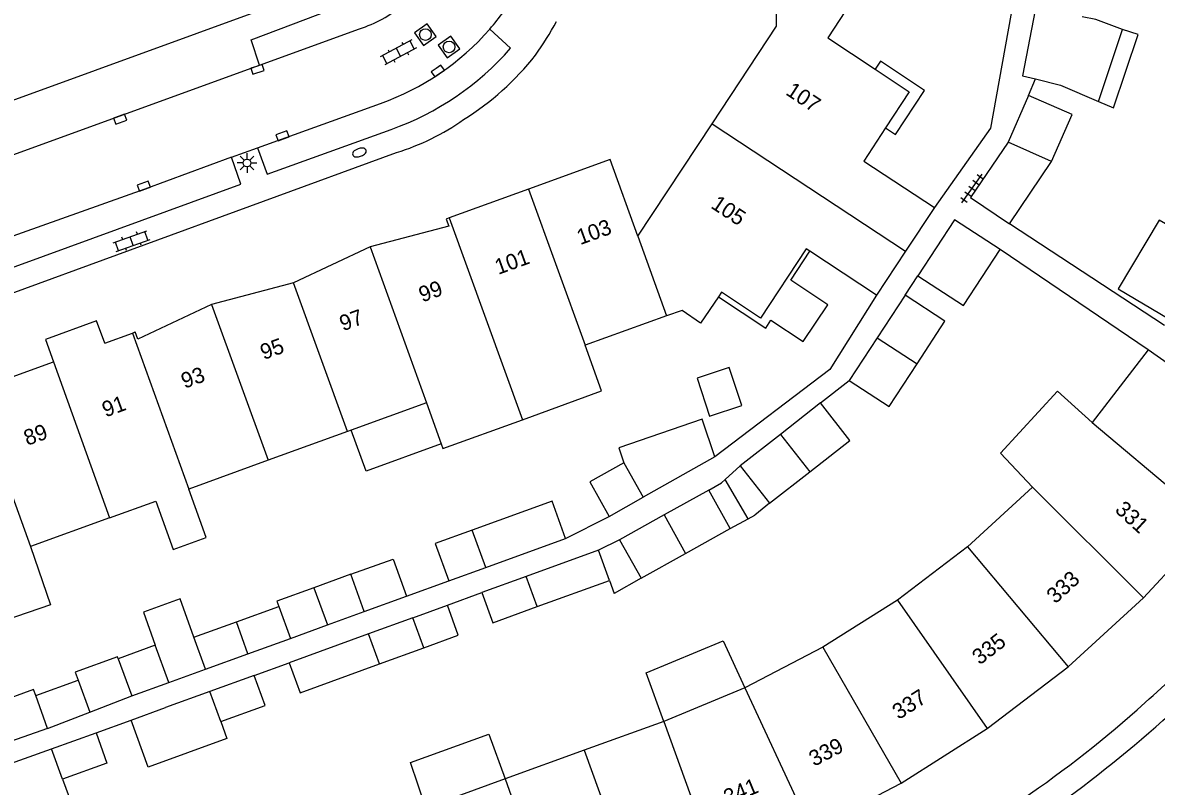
# Model space of a CAD drawing. Extents: x 124000 to 128010, y 398999 to 403000.
# Drawn here: x 127523.2 to 127595.8, y 399602.5 to 399651.4 of the extents above; entities that cross this region are included whole.
import ezdxf

# ---------------------------------------------------------------- set-up
doc = ezdxf.new("R2010")
doc.units = 0
for name, color, linetype in [('gg-afsc-erfafscheiding', 7, 'Continuous'), ('gg-anno-huisnummerreeks BGT', 7, 'Continuous'), ('gg-bbg-bijgebouw', 7, 'Continuous'), ('gg-bbg-gedigitaliseerde bebouwing', 7, 'Continuous'), ('gg-bbg-gedigitaliseerde bijgebouw', 7, 'Continuous'), ('gg-bbg-hoofdgebouw', 7, 'Continuous'), ('gg-bbg-luifel en loopbrug', 7, 'Continuous'), ('gg-bbg-tussenscheiding', 7, 'Continuous'), ('gg-knt-verharding', 7, 'Continuous'), ('gg-knt-verharding nz', 7, 'Continuous'), ('gt-symb-brandkraan', 7, 'Continuous'), ('gt-symb-klinker verharding', 7, 'Continuous'), ('gt-symb-kolk', 7, 'Continuous'), ('gt-symb-lichtmast', 7, 'Continuous'), ('gt-symb-rioolschacht', 7, 'Continuous'), ('gt-symb-tegel verharding', 7, 'Continuous')]:
    doc.layers.add(name, color=color, linetype=linetype)

# ---------------------------------------------------------------- blocks, each defined once
blk = doc.blocks.new('gt0-RS')
at = {"layer": 'gt-symb-rioolschacht'}
blk.add_lwpolyline([(-0.5, -0.5), (0.5, -0.5), (0.5, 0.5), (-0.5, 0.5)], close=True, dxfattribs=at)
blk.add_circle((0, 0), 0.375, dxfattribs=at)
blk = doc.blocks.new('gt0-KOLK')
at = {"layer": 'gt-symb-kolk'}
blk.add_lwpolyline([(0, 0), (0.375, 0), (0.375, 0.4), (-0.375, 0.4), (-0.375, 0), (0, 0)], dxfattribs=at)
blk = doc.blocks.new('gt0-BR')
at = {"layer": 'gt-symb-brandkraan'}
for centre, radius, start, end in [((-0.244, 0), 0.206, 107.56694, 252.43307), ((0.599, -2.664), 3, 106.89205, 107.56694), ((0, -0.691), 0.938, 73.10799, 106.89205), ((-0.599, -2.664), 3, 72.43309, 73.10799), ((0.244, 0), 0.206, 287.56695, 72.43309), ((0.599, 2.664), 3, 252.43307, 253.10797), ((0, 0.691), 0.938, 253.10797, 286.89206), ((-0.599, 2.664), 3, 286.89206, 287.56695)]:
    blk.add_arc(centre, radius, start, end, dxfattribs=at)
blk = doc.blocks.new('gt0-KL1')
at = {"layer": 'gt-symb-klinker verharding'}
for p, q in [((-1.15, 0.3), (1.15, 0.3)), ((-1, -0.3), (-1, 0.3)), ((-0.5, 0.3), (-0.5, 0.45)), ((0, -0.3), (0, 0.3)), ((0.5, 0.3), (0.5, 0.45)), ((1, -0.3), (1, 0.3)), ((-1.15, -0.3), (1.15, -0.3)), ((-0.5, -0.45), (-0.5, -0.3)), ((0.5, -0.45), (0.5, -0.3))]:
    blk.add_line(p, q, dxfattribs=at)
blk = doc.blocks.new('gt0-TEG1')
at = {"layer": 'gt-symb-tegel verharding'}
for p, q in [((-1.125, 0), (1.125, 0)), ((-0.9, -0.25), (-0.9, 0.25)), ((-0.45, -0.25), (-0.45, 0.25)), ((0, -0.25), (0, 0.25)), ((0.45, -0.25), (0.45, 0.25)), ((0.9, -0.25), (0.9, 0.25))]:
    blk.add_line(p, q, dxfattribs=at)
blk = doc.blocks.new('gt0-LMAST')
at = {"layer": 'gt-symb-lichtmast'}
for p, q in [((-0.182, 0.173), (-0.447, 0.438)), ((-0.005, 0.246), (-0.005, 0.621)), ((0.172, 0.173), (0.437, 0.438)), ((-0.255, -0.004), (-0.63, -0.004)), ((-0.182, -0.181), (-0.447, -0.446)), ((-0.005, -0.254), (-0.005, -0.629)), ((0.437, -0.446), (0.172, -0.181)), ((0.245, -0.004), (0.62, -0.004))]:
    blk.add_line(p, q, dxfattribs=at)
blk.add_circle((-0.005, -0.004), 0.25, dxfattribs=at)

msp = doc.modelspace()

# ---------------------------------------------------------------- linework, layer by layer
at = {"layer": 'gg-afsc-erfafscheiding'}
for p, q in [((127587.667, 399646.75), (127588.1, 399647.805)), ((127596.363, 399631.993), (127586.43, 399638.517)), ((127595.331, 399630.448), (127585.84, 399636.87)), ((127579.75, 399633.946), (127580.565, 399635.194)), ((127574.339, 399627.044), (127576.175, 399628.469)), ((127558.004, 399618.357), (127560.788, 399619.766)), ((127547.815, 399614.653), (127550.523, 399615.634)), ((127550.426, 399614.076), (127552.641, 399614.882)), ((127538.055, 399609.574), (127540.295, 399610.391)), ((127527.917, 399605.889), (127530.171, 399606.709))]:
    msp.add_line(p, q, dxfattribs=at)
for points in [[(127586.932, 399656.173), (127586.714, 399652.987), (127585.223, 399644.649), (127581.63, 399639.566)], [(127577.917, 399633.939), (127574.934, 399629.183), (127567.571, 399623.588)]]:
    msp.add_lwpolyline(points, dxfattribs=at)
at = {"layer": 'gg-bbg-bijgebouw'}
msp.add_line((127524.815, 399606.186), (127522.433, 399605.34), dxfattribs=at)
at = {"layer": 'gg-bbg-gedigitaliseerde bebouwing'}
for p, q in [((127581.63, 399639.566), (127579.778, 399636.76)), ((127577.917, 399633.939), (127573.652, 399636.757)), ((127579.778, 399636.76), (127577.917, 399633.939)), ((127564.469, 399632.627), (127559.25, 399630.733)), ((127595.331, 399630.448), (127591.746, 399625.788)), ((127549.084, 399627.044), (127544.267, 399625.296)), ((127549.084, 399627.044), (127550.038, 399624.414)), ((127544.021, 399625.207), (127538.948, 399623.366)), ((127544.267, 399625.296), (127544.021, 399625.207)), ((127538.948, 399623.366), (127533.856, 399621.519)), ((127587.912, 399621.634), (127583.746, 399617.828)), ((127528.783, 399619.678), (127523.711, 399617.837)), ((127583.746, 399617.828), (127579.26, 399614.397)), ((127579.26, 399614.397), (127574.492, 399611.381)), ((127574.492, 399611.381), (127569.489, 399608.784)), ((127569.489, 399608.784), (127564.285, 399606.626)), ((127564.285, 399606.626), (127559.19, 399604.779)), ((127559.19, 399604.779), (127554.123, 399602.943)), ((127554.123, 399602.943), (127549.038, 399601.1))]:
    msp.add_line(p, q, dxfattribs=at)
for points in [[(127576.291, 399652.715), (127574.806, 399650.437), (127577.844, 399648.428)], [(127577.844, 399648.428), (127580.023, 399646.987), (127578.505, 399644.666)], [(127578.505, 399644.666), (127577.113, 399642.537), (127581.63, 399639.566)], [(127573.652, 399636.757), (127573.414, 399636.914), (127570.48, 399632.48), (127567.988, 399634.13), (127567.791, 399633.84)], [(127567.791, 399633.84), (127566.645, 399632.15), (127565.462, 399632.959), (127564.469, 399632.627)], [(127555.236, 399625.967), (127560.311, 399627.808), (127559.25, 399630.733)], [(127587.912, 399621.634), (127585.863, 399623.825), (127589.518, 399627.786), (127591.746, 399625.788)], [(127550.038, 399624.414), (127550.145, 399624.12), (127555.236, 399625.967)], [(127528.783, 399619.678), (127531.743, 399620.752), (127532.868, 399617.65), (127534.982, 399618.417), (127533.856, 399621.519)], [(127523.711, 399617.837), (127524.992, 399614.105), (127519.879, 399612.35), (127518.628, 399615.993)]]:
    msp.add_lwpolyline(points, dxfattribs=at)
at = {"layer": 'gg-bbg-gedigitaliseerde bijgebouw'}
for p, q in [((127588.075, 399652.203), (127587.27, 399648.005)), ((127592.141, 399646.364), (127593.677, 399650.978)), ((127587.27, 399648.005), (127588.1, 399647.805)), ((127587.667, 399646.75), (127586.348, 399643.751)), ((127586.348, 399643.751), (127583.945, 399640.197)), ((127586.43, 399638.517), (127589.139, 399642.523)), ((127583.945, 399640.197), (127586.43, 399638.517)), ((127579.75, 399633.946), (127577.963, 399631.208)), ((127577.963, 399631.208), (127576.175, 399628.469)), ((127574.339, 399627.044), (127571.766, 399625.025)), ((127571.766, 399625.025), (127569.192, 399623.006)), ((127567.571, 399623.588), (127562.974, 399620.998)), ((127569.192, 399623.006), (127571.074, 399620.607)), ((127571.074, 399620.607), (127573.645, 399622.624)), ((127567.175, 399621.46), (127564.318, 399619.871)), ((127568.55, 399618.984), (127567.175, 399621.46)), ((127560.788, 399619.766), (127562.974, 399620.998)), ((127564.318, 399619.871), (127561.459, 399618.277)), ((127552.891, 399616.496), (127558.004, 399618.357)), ((127565.693, 399617.393), (127568.55, 399618.984)), ((127560.105, 399617.596), (127555.482, 399615.915)), ((127560.805, 399615.667), (127560.105, 399617.596)), ((127561.459, 399618.277), (127562.838, 399615.802)), ((127562.838, 399615.802), (127565.693, 399617.393)), ((127550.523, 399615.634), (127552.891, 399616.496)), ((127544.24, 399616.058), (127541.881, 399615.201)), ((127545.107, 399613.672), (127544.24, 399616.058)), ((127555.482, 399615.915), (127552.641, 399614.882)), ((127556.182, 399613.988), (127560.805, 399615.667)), ((127539.628, 399614.001), (127540.372, 399611.952)), ((127542.747, 399612.815), (127545.107, 399613.672)), ((127548.211, 399613.27), (127545.372, 399612.238)), ((127548.911, 399611.344), (127548.211, 399613.27)), ((127540.372, 399611.952), (127542.747, 399612.815)), ((127534.924, 399609.974), (127534.193, 399612.025)), ((127545.372, 399612.238), (127540.295, 399610.391)), ((127531.716, 399611.509), (127529.342, 399610.646)), ((127546.073, 399610.312), (127548.911, 399611.344)), ((127529.342, 399610.646), (127530.209, 399608.26)), ((127532.574, 399609.12), (127534.924, 399609.974)), ((127538.055, 399609.574), (127535.217, 399608.543)), ((127530.209, 399608.26), (127532.574, 399609.12)), ((127524.815, 399606.186), (127524.052, 399608.289)), ((127535.217, 399608.543), (127532.38, 399607.512)), ((127530.171, 399606.709), (127532.38, 399607.512)), ((127525.074, 399604.872), (127527.917, 399605.889)), ((127519.503, 399602.878), (127525.074, 399604.872))]:
    msp.add_line(p, q, dxfattribs=at)
for points in [[(127593.677, 399650.978), (127591.962, 399651.619), (127591.094, 399651.777)], [(127588.1, 399647.805), (127589.718, 399647.415), (127592.141, 399646.364)], [(127589.139, 399642.523), (127590.459, 399645.524), (127587.667, 399646.75)], [(127585.84, 399636.87), (127582.91, 399638.784), (127580.565, 399635.194)], [(127580.565, 399635.194), (127583.495, 399633.28), (127585.84, 399636.87)], [(127580.516, 399629.541), (127582.303, 399632.279), (127579.75, 399633.946)], [(127566.421, 399628.617), (127567.229, 399626.189), (127569.294, 399626.877), (127568.485, 399629.305), (127566.421, 399628.617)], [(127576.175, 399628.469), (127578.729, 399626.804), (127580.516, 399629.541)], [(127573.645, 399622.624), (127576.218, 399624.642), (127574.339, 399627.044)], [(127567.571, 399623.588), (127566.746, 399625.99), (127561.408, 399624.158), (127561.733, 399623.212)], [(127561.733, 399623.212), (127559.545, 399621.98), (127560.788, 399619.766)], [(127558.004, 399618.357), (127557.137, 399620.743), (127552.02, 399618.884)], [(127552.02, 399618.884), (127549.651, 399618.023), (127550.523, 399615.634)], [(127541.881, 399615.201), (127539.506, 399614.338), (127539.628, 399614.001)], [(127552.641, 399614.882), (127553.346, 399612.956), (127556.182, 399613.988)], [(127534.193, 399612.025), (127533.319, 399614.476), (127530.955, 399613.627), (127531.716, 399611.509)], [(127540.295, 399610.391), (127540.995, 399608.465), (127546.073, 399610.312)], [(127535.917, 399606.618), (127538.755, 399607.65), (127538.055, 399609.574)], [(127524.052, 399608.289), (127523.912, 399608.674), (127521.553, 399607.817)], [(127535.917, 399606.618), (127536.309, 399605.54), (127531.263, 399603.704), (127530.171, 399606.709)], [(127527.917, 399605.889), (127528.617, 399603.963), (127525.779, 399602.931)], [(127525.779, 399602.931), (127526.346, 399601.37), (127520.778, 399599.355)]]:
    msp.add_lwpolyline(points, dxfattribs=at)
at = {"layer": 'gg-bbg-hoofdgebouw'}
for p, q in [((127562.627, 399637.732), (127567.383, 399644.927)), ((127555.62, 399640.733), (127550.552, 399638.893)), ((127550.552, 399638.893), (127550.34, 399638.816)), ((127545.473, 399637.042), (127540.563, 399634.732)), ((127540.563, 399634.732), (127535.32, 399633.356)), ((127528.484, 399630.879), (127530.251, 399631.521)), ((127530.251, 399631.521), (127530.435, 399631.588)), ((127603.555, 399624.633), (127595.331, 399630.448)), ((127520.115, 399627.84), (127525.192, 399629.684)), ((127595.027, 399614.542), (127599.411, 399619.311)), ((127590.189, 399610.135), (127595.027, 399614.542)), ((127585.01, 399606.172), (127590.189, 399610.135)), ((127579.5, 399602.667), (127585.01, 399606.172)), ((127573.728, 399599.679), (127579.5, 399602.667))]:
    msp.add_line(p, q, dxfattribs=at)
for points in [[(127567.383, 399644.927), (127571.523, 399651.19), (127571.514, 399652.486)], [(127562.627, 399637.732), (127560.857, 399642.635), (127555.62, 399640.733)], [(127550.34, 399638.816), (127550.514, 399638.372), (127545.473, 399637.042)], [(127535.32, 399633.356), (127530.592, 399631.137), (127530.435, 399631.588)], [(127528.484, 399630.879), (127527.952, 399632.308), (127524.671, 399631.1), (127525.192, 399629.684)]]:
    msp.add_lwpolyline(points, dxfattribs=at)
at = {"layer": 'gg-bbg-luifel en loopbrug'}
for p, q in [((127568.225, 399622.128), (127569.192, 399623.006)), ((127569.689, 399619.618), (127568.225, 399622.128)), ((127571.074, 399620.607), (127570.119, 399619.858)), ((127569.689, 399619.618), (127570.119, 399619.858)), ((127568.55, 399618.984), (127569.689, 399619.618)), ((127561.459, 399618.277), (127560.105, 399617.596)), ((127560.805, 399615.667), (127561.106, 399614.837)), ((127562.838, 399615.802), (127561.106, 399614.837)), ((127545.107, 399613.672), (127547.815, 399614.653)), ((127536.911, 399613.013), (127539.628, 399614.001)), ((127548.211, 399613.27), (127550.426, 399614.076)), ((127534.193, 399612.025), (127536.911, 399613.013)), ((127537.648, 399610.963), (127536.911, 399613.013)), ((127537.648, 399610.963), (127540.372, 399611.952)), ((127534.924, 399609.974), (127537.648, 399610.963)), ((127524.052, 399608.289), (127526.767, 399609.276)), ((127526.767, 399609.276), (127527.512, 399607.223)), ((127527.512, 399607.223), (127530.209, 399608.26)), ((127524.815, 399606.186), (127527.512, 399607.223))]:
    msp.add_line(p, q, dxfattribs=at)
for points in [[(127592.141, 399646.364), (127593.112, 399645.943), (127594.678, 399650.645), (127593.677, 399650.978)], [(127578.505, 399644.666), (127579.131, 399644.251), (127580.997, 399647.069), (127578.179, 399648.935), (127577.844, 399648.428)], [(127596.438, 399638.515), (127596.038, 399638.755), (127593.405, 399634.358), (127596.639, 399632.421)], [(127567.791, 399633.84), (127570.825, 399631.831), (127571.16, 399632.336), (127573.225, 399630.968), (127574.793, 399633.336), (127572.425, 399634.903), (127573.652, 399636.757)], [(127550.038, 399624.414), (127545.221, 399622.667), (127544.267, 399625.296)], [(127567.175, 399621.46), (127567.985, 399621.91), (127568.225, 399622.128)], [(127544.24, 399616.058), (127546.958, 399617.036), (127547.815, 399614.653)], [(127548.911, 399611.344), (127551.126, 399612.15), (127550.426, 399614.076)], [(127564.285, 399606.626), (127563.156, 399609.738), (127568.092, 399611.784), (127569.489, 399608.784)], [(127529.342, 399610.646), (127529.294, 399610.779), (127526.579, 399609.794), (127526.767, 399609.276)], [(127549.038, 399601.1), (127548.059, 399603.996), (127553.081, 399605.817), (127554.123, 399602.943)]]:
    msp.add_lwpolyline(points, dxfattribs=at)
at = {"layer": 'gg-bbg-tussenscheiding'}
for p, q in [((127567.383, 399644.927), (127579.778, 399636.76)), ((127589.139, 399642.523), (127586.348, 399643.751)), ((127555.62, 399640.733), (127559.25, 399630.733)), ((127550.552, 399638.893), (127555.236, 399625.967)), ((127562.627, 399637.732), (127564.469, 399632.627)), ((127545.473, 399637.042), (127549.084, 399627.044)), ((127544.021, 399625.207), (127540.563, 399634.732)), ((127535.32, 399633.356), (127538.948, 399623.366)), ((127530.251, 399631.521), (127533.856, 399621.519)), ((127577.963, 399631.208), (127580.516, 399629.541)), ((127525.192, 399629.684), (127528.783, 399619.678)), ((127520.115, 399627.84), (127523.711, 399617.837)), ((127591.746, 399625.788), (127599.411, 399619.311)), ((127571.766, 399625.025), (127573.645, 399622.624)), ((127561.733, 399623.212), (127562.974, 399620.998)), ((127587.912, 399621.634), (127595.027, 399614.542)), ((127564.318, 399619.871), (127565.693, 399617.393)), ((127552.891, 399616.496), (127552.02, 399618.884)), ((127583.746, 399617.828), (127590.189, 399610.135)), ((127556.182, 399613.988), (127555.482, 399615.915)), ((127541.881, 399615.201), (127542.747, 399612.815)), ((127579.26, 399614.397), (127585.01, 399606.172)), ((127546.073, 399610.312), (127545.372, 399612.238)), ((127532.574, 399609.12), (127531.716, 399611.509)), ((127574.492, 399611.381), (127579.5, 399602.667)), ((127535.917, 399606.618), (127535.217, 399608.543)), ((127569.489, 399608.784), (127573.728, 399599.679)), ((127564.285, 399606.626), (127567.709, 399597.191)), ((127525.779, 399602.931), (127525.074, 399604.872)), ((127559.19, 399604.779), (127562.606, 399595.339)), ((127554.123, 399602.943), (127557.541, 399593.5))]:
    msp.add_line(p, q, dxfattribs=at)
at = {"layer": 'gg-knt-verharding'}
for p, q in [((127504.934, 399640.025), (127542.548, 399653.717)), ((127554.482, 399649.768), (127553.15, 399651.001)), ((127521.62, 399642.592), (127538.395, 399648.678)), ((127508.927, 399629.105), (127547.171, 399643.085)), ((127536.608, 399642.784), (127538.266, 399643.39))]:
    msp.add_line(p, q, dxfattribs=at)
for points in [[(127538.395, 399648.678), (127537.857, 399650.317), (127543.892, 399652.592)], [(127538.266, 399643.39), (127538.887, 399641.704), (127546.819, 399644.559)], [(127509.452, 399632.864), (127510.074, 399631.165), (127537.192, 399641.055), (127536.608, 399642.784)]]:
    msp.add_lwpolyline(points, dxfattribs=at)
for centre, radius, start, end in [((127541.594, 399660.869), 15.196, 319.50382, 330.0728), ((127533.639, 399664.96), 27.343, 325.13291, 330.4544), ((127540.558, 399662.011), 18.541, 289.7364, 318.67619), ((127541.731, 399660.689), 18.296, 302.13597, 321.61834), ((127542.558, 399657.883), 15.501, 287.31483, 305.06526), ((127536.717, 399672.843), 87.399, 311.49509, 318.704), ((127539.266, 399670.8), 85.79, 303.56763, 316.49252), ((127544.424, 399664.203), 75.821, 303.94486, 311.45814)]:
    msp.add_arc(centre, radius, start, end, dxfattribs=at)
at = {"layer": 'gg-knt-verharding nz'}
for p, q in [((127538.395, 399648.678), (127544.802, 399651.022)), ((127538.266, 399643.39), (127546.141, 399646.238))]:
    msp.add_line(p, q, dxfattribs=at)
msp.add_lwpolyline([(127536.608, 399642.784), (127531.046, 399640.748), (127520.338, 399636.943), (127509.452, 399632.864)], dxfattribs=at)
for centre, radius, start, end in [((127542.18, 399659.188), 8.576, 287.80125, 309.01413), ((127540.625, 399661.894), 16.6, 289.40972, 318.9868)]:
    msp.add_arc(centre, radius, start, end, dxfattribs=at)

# ---------------------------------------------------------------- block references
at = {"layer": 'gt-symb-brandkraan', "rotation": 18.416834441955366}
msp.add_blockref('gt0-BR', (127544.79, 399643.089), dxfattribs=at)
at = {"layer": 'gt-symb-klinker verharding'}
for p, rotation in [((127547.287, 399649.507), -151.769098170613), ((127530.198, 399637.407), 19.757899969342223)]:
    msp.add_blockref('gt0-KL1', p, dxfattribs=dict(at, rotation=rotation))
at = {"layer": 'gt-symb-kolk'}
for p, rotation in [((127538.199, 399648.611), -161.14816421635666), ((127549.702, 399648.477), -145.92839019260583), ((127529.394, 399645.414), -160.00710602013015), ((127539.934, 399643.974), 20.06634962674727), ((127531.046, 399640.748), 20.120165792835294)]:
    msp.add_blockref('gt0-KOLK', p, dxfattribs=dict(at, rotation=rotation))
at = {"layer": 'gt-symb-lichtmast'}
msp.add_blockref('gt0-LMAST', (127537.596, 399642.423), dxfattribs=at)
at = {"layer": 'gt-symb-rioolschacht'}
for p, rotation in [((127549.021, 399650.645), 125.80410590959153), ((127550.538, 399649.856), 125.80410590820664)]:
    msp.add_blockref('gt0-RS', p, dxfattribs=dict(at, rotation=rotation))
at = {"layer": 'gt-symb-tegel verharding', "rotation": 54.768642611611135}
msp.add_blockref('gt0-TEG1', (127584.044, 399640.773), dxfattribs=at)

# ---------------------------------------------------------------- texts
at = {"layer": 'gg-anno-huisnummerreeks BGT'}
for s, rotation, p in [('107', 326.5, (127572.043, 399646.837)), ('105', 326.5, (127567.246, 399639.58)), ('103', 19.9, (127558.939, 399637.152)), ('101', 19.9, (127553.686, 399635.244)), ('99', 20, (127548.818, 399633.475)), ('97', 20, (127543.738, 399631.63)), ('95', 20, (127538.661, 399629.786)), ('93', 20, (127533.591, 399627.945)), ('91', 20, (127528.528, 399626.107)), ('89', 19.9, (127523.51, 399624.287)), ('331', 317.4, (127593.136, 399620.118)), ('333', 42.3, (127589.374, 399614.127)), ('335', 37.4, (127584.53, 399610.212)), ('337', 32.5, (127579.341, 399606.713)), ('339', 27.4, (127573.919, 399603.719)), ('341', 22.5, (127568.383, 399601.256))]:
    msp.add_text(s, height=1, rotation=rotation, dxfattribs=at).set_placement(p)

doc.saveas('drawing.dxf')
